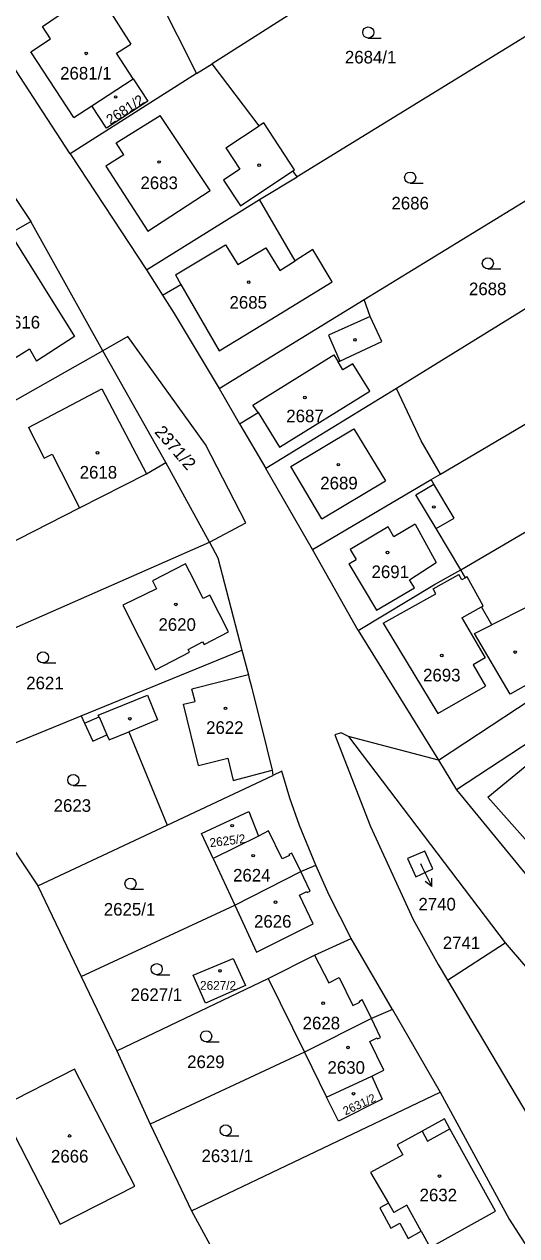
# Model space of a CAD drawing. Extents: x -869103 to -863415, y -1015889 to -1012477.
# Drawn here: x -866503.2 to -866436.6, y -1014666.4 to -1014502.9 of the extents above; entities that cross this region are included whole.
import ezdxf

# ---------------------------------------------------------------- set-up
doc = ezdxf.new("R2010")
doc.units = 0
for name, color, linetype in [('Hranice parcel', 7, 'Continuous'), ('Parcelní čísla', 7, 'Continuous'), ('Pop  PČ popisy', 7, 'Continuous'), ('Vnitřní kresba', 7, 'Continuous'), ('Značky budov', 7, 'Continuous'), ('Značky kultur', 7, 'Continuous')]:
    doc.layers.add(name, color=color, linetype=linetype)

msp = doc.modelspace()

# ---------------------------------------------------------------- linework, layer by layer
at = {"layer": 'Hranice parcel'}
for p, q in [((-866488.73, -1014492.02), (-866479.86, -1014509.52)), ((-866462.28, -1014498.35), (-866477.75, -1014508.18)), ((-866435, -1014504.24), (-866466.26, -1014523.44)), ((-866496.93, -1014520.35), (-866507.02, -1014504.94)), ((-866479.86, -1014509.52), (-866496.93, -1014520.35)), ((-866479.86, -1014509.52), (-866477.75, -1014508.18)), ((-866510.36, -1014517.39), (-866502.25, -1014529.5)), ((-866496.93, -1014520.35), (-866486.65, -1014536.03)), ((-866457.22, -1014540.04), (-866427.61, -1014521.89)), ((-866471.39, -1014526.52), (-866466.26, -1014523.44)), ((-866486.65, -1014536.03), (-866471.39, -1014526.52)), ((-866513.2, -1014535.72), (-866502.25, -1014529.5)), ((-866492.52, -1014546.94), (-866502.25, -1014529.5)), ((-866419.92, -1014531.72), (-866452.88, -1014552.03)), ((-866486.65, -1014536.03), (-866484.48, -1014539.43)), ((-866484.48, -1014539.43), (-866481.98, -1014537.99)), ((-866484.48, -1014539.43), (-866482.89, -1014541.91)), ((-866476.83, -1014552.06), (-866457.22, -1014540.04)), ((-866482.89, -1014541.91), (-866476.83, -1014552.06)), ((-866446.93, -1014563.59), (-866410.2, -1014541.97)), ((-866492.52, -1014546.94), (-866512.11, -1014558.05)), ((-866484.03, -1014562.02), (-866492.52, -1014546.94)), ((-866476.83, -1014552.06), (-866474.07, -1014556.79)), ((-866452.88, -1014552.03), (-866470.53, -1014562.85)), ((-866474.07, -1014556.79), (-866471.54, -1014555.26)), ((-866474.07, -1014556.79), (-866470.53, -1014562.85)), ((-866478.13, -1014572.81), (-866484.03, -1014562.02)), ((-866444.15, -1014576.51), (-866416.97, -1014560.53)), ((-866464.22, -1014573.77), (-866470.53, -1014562.85)), ((-866448.19, -1014564.33), (-866446.93, -1014563.59)), ((-866464.22, -1014573.77), (-866448.19, -1014564.33)), ((-866517.56, -1014590.15), (-866478.13, -1014572.81)), ((-866458.03, -1014584.72), (-866464.22, -1014573.77)), ((-866458.03, -1014584.72), (-866447.19, -1014602.22)), ((-866495.45, -1014596.23), (-866473.76, -1014587.38)), ((-866447.19, -1014602.22), (-866430.6, -1014591.27)), ((-866431.82, -1014597.74), (-866444.76, -1014606.25)), ((-866447.19, -1014602.22), (-866459.33, -1014599.05)), ((-866459.33, -1014599.05), (-866438.17, -1014626.89)), ((-866512.6, -1014602.31), (-866501.32, -1014619.18)), ((-866447.19, -1014602.22), (-866444.76, -1014606.25)), ((-866483.86, -1014610.99), (-866469.55, -1014604.28)), ((-866444.76, -1014606.25), (-866435.29, -1014617.74)), ((-866472.8, -1014609.14), (-866471.52, -1014612.47)), ((-866501.32, -1014619.18), (-866483.86, -1014610.99)), ((-866471.52, -1014612.47), (-866477.61, -1014615.52)), ((-866477.61, -1014615.52), (-866474.7, -1014621.79)), ((-866474.7, -1014621.79), (-866465.78, -1014617.27)), ((-866465.78, -1014617.27), (-866463.74, -1014616.39)), ((-866501.32, -1014619.18), (-866495.44, -1014631.43)), ((-866495.44, -1014631.43), (-866474.7, -1014621.79)), ((-866453.41, -1014635.89), (-866458.99, -1014626.32)), ((-866445.96, -1014631.91), (-866438.17, -1014626.89)), ((-866438.17, -1014626.89), (-866415.89, -1014653.02)), ((-866447.21, -1014629.81), (-866445.96, -1014631.91)), ((-866495.44, -1014631.43), (-866490.66, -1014641.47)), ((-866490.66, -1014641.47), (-866470.18, -1014631.69)), ((-866470.18, -1014631.69), (-866465.28, -1014641.66)), ((-866456.25, -1014637.11), (-866465.28, -1014641.66)), ((-866453.41, -1014635.89), (-866456.25, -1014637.11)), ((-866453.41, -1014635.89), (-866446.95, -1014647.05)), ((-866490.66, -1014641.47), (-866486.14, -1014651.39)), ((-866465.28, -1014641.66), (-866486.14, -1014651.39)), ((-866465.28, -1014641.66), (-866462.3, -1014647.72)), ((-866462.3, -1014647.72), (-866456.21, -1014644.91)), ((-866480.56, -1014663.09), (-866446.95, -1014647.05)), ((-866486.14, -1014651.39), (-866480.56, -1014663.09)), ((-866480.56, -1014663.09), (-866464.79, -1014691.77))]:
    msp.add_line(p, q, dxfattribs=at)
for points in [[(-866466.63, -1014522.5), (-866470.77, -1014516.17), (-866471.42, -1014516.59), (-866477.75, -1014508.18)], [(-866488.42, -1014510.24), (-866486.45, -1014513.26), (-866492.04, -1014516.89), (-866494, -1014513.87), (-866488.42, -1014510.24)], [(-866466.26, -1014523.44), (-866466.85, -1014522.65), (-866466.63, -1014522.5)], [(-866481.98, -1014537.99), (-866476.81, -1014546.95), (-866469.92, -1014542.75), (-866461.57, -1014537.66), (-866464.18, -1014533.27), (-866466.56, -1014534.78), (-866471.39, -1014526.52)], [(-866471.54, -1014555.26), (-866468.68, -1014559.97), (-866456.47, -1014552.4), (-866458.77, -1014548.69), (-866460.09, -1014549.51), (-866460.74, -1014548.46), (-866460.5, -1014548.35), (-866454.82, -1014545.71), (-866456.4, -1014542.32), (-866457.22, -1014540.04)], [(-866478.13, -1014572.81), (-866473.21, -1014570.17), (-866478.65, -1014559.62), (-866489.17, -1014545.02), (-866492.52, -1014546.94)], [(-866446.93, -1014563.59), (-866449.52, -1014559.12), (-866452.88, -1014552.03)], [(-866513.11, -1014558.62), (-866506.01, -1014573.43), (-866495.7, -1014568.15), (-866486.63, -1014563.55), (-866484.03, -1014562.02)], [(-866444.15, -1014576.51), (-866447.5, -1014570.96), (-866445.09, -1014569.53), (-866447.81, -1014564.96), (-866448.19, -1014564.33)], [(-866478.13, -1014572.81), (-866476.99, -1014574.9), (-866473.76, -1014587.38)], [(-866480.82, -1014587.63), (-866481, -1014587.27), (-866479.05, -1014586.25), (-866478.86, -1014586.6), (-866475.57, -1014584.88), (-866478.1, -1014579.95), (-866478.98, -1014580.39), (-866480.79, -1014576.83), (-866481.35, -1014575.73), (-866485.84, -1014578.01), (-866485.28, -1014579.11), (-866489.81, -1014581.31), (-866485.44, -1014590.04), (-866480.82, -1014587.63)], [(-866458.03, -1014584.72), (-866447.72, -1014578.49), (-866444.15, -1014576.51)], [(-866439.99, -1014583.96), (-866441.36, -1014581.51), (-866441.15, -1014581.39), (-866443.3, -1014577.47), (-866443.54, -1014577.61), (-866444.15, -1014576.51)], [(-866430.6, -1014591.27), (-866431.29, -1014589.8), (-866435.16, -1014581.54), (-866439.99, -1014583.96)], [(-866473.76, -1014587.38), (-866472.86, -1014590.7), (-866472.79, -1014591.01), (-866472.47, -1014592.34), (-866470.38, -1014600.66), (-866469.66, -1014603.58), (-866469.55, -1014604.28)], [(-866512.6, -1014602.31), (-866508.71, -1014601.64), (-866495.45, -1014596.23)], [(-866495.45, -1014596.23), (-866494.99, -1014597.24), (-866493.9, -1014599.65), (-866491.98, -1014598.79), (-866491.66, -1014599.5), (-866489.02, -1014598.41), (-866483.86, -1014610.99)], [(-866459.33, -1014599.05), (-866460.35, -1014598.54), (-866461.2, -1014598.8), (-866456.38, -1014611.17), (-866450.61, -1014623.76), (-866447.21, -1014629.81)], [(-866463.74, -1014616.39), (-866465.98, -1014611.05), (-866467.27, -1014607.37), (-866468.33, -1014603.71), (-866469.55, -1014604.28)], [(-866477.61, -1014615.52), (-866479.19, -1014612.11), (-866472.8, -1014609.14)], [(-866465.78, -1014617.27), (-866466.99, -1014614.76), (-866467.39, -1014614.96), (-866467.33, -1014615.09), (-866468.3, -1014615.56), (-866470.13, -1014611.78), (-866471.52, -1014612.47)], [(-866451.38, -1014615.5), (-866450.26, -1014617.96), (-866447.93, -1014616.9), (-866449.03, -1014614.52), (-866451.38, -1014615.5)], [(-866474.7, -1014621.79), (-866471.76, -1014628.14), (-866464.13, -1014624.32), (-866465.98, -1014620.44), (-866464.99, -1014619.97), (-866464.93, -1014620.11), (-866464.52, -1014619.92), (-866465.78, -1014617.27)], [(-866458.99, -1014626.32), (-866461.94, -1014620.43), (-866463.74, -1014616.39)], [(-866470.18, -1014631.69), (-866463.93, -1014628.55), (-866458.99, -1014626.32)], [(-866474.93, -1014629.02), (-866473.24, -1014632.64), (-866478.65, -1014635.04), (-866480.32, -1014631.26), (-866474.93, -1014629.02)], [(-866445.96, -1014631.91), (-866435, -1014650.42), (-866429.15, -1014660.63)], [(-866456.21, -1014644.91), (-866454.58, -1014644.07), (-866456.45, -1014640.19), (-866455.47, -1014639.72), (-866455.41, -1014639.85), (-866455.02, -1014639.66), (-866456.25, -1014637.11)], [(-866506.41, -1014649.06), (-866498.28, -1014664.87), (-866488.23, -1014659.73), (-866496.37, -1014643.93), (-866506.41, -1014649.06)], [(-866456.21, -1014644.91), (-866454.78, -1014648), (-866460.7, -1014650.97), (-866462.3, -1014647.72)], [(-866446.95, -1014647.05), (-866437.62, -1014664.18), (-866433.11, -1014671.28)], [(-866452.4, -1014664.76), (-866451.27, -1014666.8), (-866449.53, -1014665.83), (-866448.31, -1014668.02), (-866439.48, -1014663.11), (-866445.65, -1014652.01), (-866446.38, -1014650.67), (-866449.38, -1014652.32), (-866452.75, -1014654.17), (-866452.02, -1014655.51), (-866456.36, -1014657.89), (-866453.92, -1014662.02), (-866455.1, -1014662.67), (-866453.62, -1014665.43), (-866452.4, -1014664.76)]]:
    msp.add_lwpolyline(points, dxfattribs=at)
at = {"layer": 'Pop  PČ popisy'}
for p, q in [((-866449.62, -1014616.19), (-866449.42, -1014616.59)), ((-866449.42, -1014616.59), (-866448.1, -1014619.29)), ((-866448.1, -1014619.29), (-866448.99, -1014618.61)), ((-866448.1, -1014619.29), (-866448.09, -1014618.17))]:
    msp.add_line(p, q, dxfattribs=at)
at = {"layer": 'Vnitřní kresba'}
for p, q in [((-866500.68, -1014503.18), (-866497.17, -1014500.77)), ((-866491.76, -1014500.81), (-866488.76, -1014505.54)), ((-866499.59, -1014504.83), (-866500.68, -1014503.18)), ((-866502.24, -1014506.57), (-866499.59, -1014504.83)), ((-866490.67, -1014506.78), (-866488.76, -1014505.54)), ((-866496.46, -1014515.47), (-866502.24, -1014506.57)), ((-866488.42, -1014510.24), (-866490.67, -1014506.78)), ((-866496.46, -1014515.47), (-866494, -1014513.87)), ((-866490.73, -1014518.88), (-866484.8, -1014515.16)), ((-866483.78, -1014516.68), (-866484.8, -1014515.16)), ((-866478.04, -1014525.31), (-866483.78, -1014516.68)), ((-866475.9, -1014519.53), (-866471.42, -1014516.59)), ((-866489.71, -1014520.49), (-866490.73, -1014518.88)), ((-866475.9, -1014519.53), (-866474.03, -1014522.44)), ((-866489.71, -1014520.49), (-866492.13, -1014522)), ((-866492.13, -1014522), (-866486.45, -1014530.79)), ((-866474.03, -1014522.44), (-866476.25, -1014523.92)), ((-866473.94, -1014527.39), (-866466.85, -1014522.65)), ((-866476.25, -1014523.92), (-866473.94, -1014527.39)), ((-866486.45, -1014530.79), (-866478.04, -1014525.31)), ((-866504.95, -1014531.25), (-866496.37, -1014545)), ((-866482.72, -1014536.71), (-866475.97, -1014532.64)), ((-866475.97, -1014532.64), (-866474.3, -1014535.3)), ((-866474.3, -1014535.3), (-866470.51, -1014533.04)), ((-866470.51, -1014533.04), (-866468.64, -1014536.09)), ((-866468.64, -1014536.09), (-866466.56, -1014534.78)), ((-866482.72, -1014536.71), (-866481.98, -1014537.99)), ((-866456.4, -1014542.32), (-866462.03, -1014544.85)), ((-866496.37, -1014545), (-866501.49, -1014548.35)), ((-866462.03, -1014544.85), (-866460.5, -1014548.35)), ((-866510.37, -1014551.58), (-866502.45, -1014546.68)), ((-866502.45, -1014546.68), (-866501.49, -1014548.35)), ((-866472.26, -1014554.27), (-866461.34, -1014547.5)), ((-866461.34, -1014547.5), (-866460.74, -1014548.46)), ((-866502.57, -1014557.3), (-866492.68, -1014552.08)), ((-866492.68, -1014552.08), (-866486.63, -1014563.55)), ((-866471.54, -1014555.26), (-866472.26, -1014554.27)), ((-866502.57, -1014557.3), (-866500.44, -1014561.45)), ((-866467.14, -1014562.56), (-866458.62, -1014557.48)), ((-866458.62, -1014557.48), (-866454.36, -1014564.51)), ((-866500.44, -1014561.45), (-866499.37, -1014560.91)), ((-866499.37, -1014560.91), (-866495.7, -1014568.15)), ((-866462.93, -1014569.62), (-866467.14, -1014562.56)), ((-866462.93, -1014569.62), (-866454.36, -1014564.51)), ((-866450.25, -1014566.41), (-866447.81, -1014564.96)), ((-866447.5, -1014570.96), (-866450.25, -1014566.41)), ((-866454, -1014570.73), (-866459.1, -1014573.77)), ((-866453.2, -1014572.06), (-866454, -1014570.73)), ((-866450.34, -1014570.34), (-866453.2, -1014572.06)), ((-866450.34, -1014570.34), (-866447.5, -1014575.52)), ((-866459.29, -1014575.71), (-866458.31, -1014575.12)), ((-866459.1, -1014573.77), (-866458.31, -1014575.12)), ((-866459.29, -1014575.71), (-866455.55, -1014581.96)), ((-866451.1, -1014577.87), (-866447.5, -1014575.52)), ((-866450.45, -1014578.97), (-866451.1, -1014577.87)), ((-866447.91, -1014579.08), (-866444.43, -1014577.17)), ((-866444.04, -1014577.88), (-866444.43, -1014577.17)), ((-866443.54, -1014577.61), (-866444.04, -1014577.88)), ((-866455.55, -1014581.96), (-866450.45, -1014578.97)), ((-866454.66, -1014583.74), (-866447.53, -1014579.78)), ((-866447.53, -1014579.78), (-866447.91, -1014579.08)), ((-866444.04, -1014583.02), (-866441.36, -1014581.51)), ((-866444.04, -1014583.02), (-866440.9, -1014588.42)), ((-866454.66, -1014583.74), (-866447.27, -1014595.93)), ((-866442.31, -1014585.12), (-866439.99, -1014583.96)), ((-866437.5, -1014593.31), (-866442.31, -1014585.12)), ((-866440.9, -1014588.42), (-866442.49, -1014589.34)), ((-866442.49, -1014589.34), (-866440.83, -1014592.21)), ((-866431.29, -1014589.8), (-866437.5, -1014593.31)), ((-866472.86, -1014590.7), (-866480.5, -1014592.62)), ((-866480.08, -1014594.29), (-866480.5, -1014592.62)), ((-866447.27, -1014595.93), (-866440.83, -1014592.21)), ((-866493.16, -1014596.14), (-866486.52, -1014593.47)), ((-866486.52, -1014593.47), (-866485.14, -1014596.8)), ((-866481.64, -1014594.67), (-866480.08, -1014594.29)), ((-866479.59, -1014602.94), (-866481.64, -1014594.67)), ((-866494.99, -1014597.24), (-866493.05, -1014596.38)), ((-866493.05, -1014596.38), (-866493.16, -1014596.14)), ((-866493.05, -1014596.38), (-866491.98, -1014598.79)), ((-866485.14, -1014596.8), (-866489.02, -1014598.41)), ((-866440.5, -1014607.23), (-866432.32, -1014600.44)), ((-866479.59, -1014602.94), (-866475.65, -1014601.97)), ((-866475.65, -1014601.97), (-866474.91, -1014604.97)), ((-866474.91, -1014604.97), (-866469.66, -1014603.58)), ((-866440.5, -1014607.23), (-866435.49, -1014612.9)), ((-866463.93, -1014628.55), (-866462, -1014632.27)), ((-866462, -1014632.27), (-866460.6, -1014631.59)), ((-866460.6, -1014631.59), (-866458.78, -1014635.35)), ((-866458.78, -1014635.35), (-866457.81, -1014634.88)), ((-866457.88, -1014634.75), (-866457.48, -1014634.56)), ((-866457.81, -1014634.88), (-866457.88, -1014634.75)), ((-866456.25, -1014637.11), (-866457.48, -1014634.56)), ((-866448.66, -1014653.65), (-866445.65, -1014652.01)), ((-866449.38, -1014652.32), (-866448.66, -1014653.65)), ((-866453.92, -1014662.02), (-866453.22, -1014663.29)), ((-866451.48, -1014662.32), (-866453.22, -1014663.29)), ((-866449.53, -1014665.83), (-866451.48, -1014662.32))]:
    msp.add_line(p, q, dxfattribs=at)
at = {"layer": 'Značky budov'}
for centre in [(-866494.77, -1014506.79), (-866490.8, -1014512.68), (-866484.94, -1014521.46), (-866471.42, -1014521.89), (-866472.83, -1014537.68), (-866458.47, -1014545.48), (-866465.23, -1014553.26), (-866493.25, -1014560.73), (-866460.72, -1014562.32), (-866447.82, -1014568.04), (-866454.08, -1014574.19), (-866482.67, -1014581.19), (-866446.75, -1014588.1), (-866436.83, -1014587.63), (-866488.89, -1014596.63), (-866475.96, -1014595.23), (-866475.07, -1014611.07), (-866472.22, -1014615.12), (-866469.2, -1014621.4), (-866476.7, -1014630.68), (-866462.77, -1014635.04), (-866459.41, -1014641.03), (-866458.67, -1014647.26), (-866497.02, -1014652.96), (-866447.05, -1014658.38)]:
    msp.add_circle(centre, 0.175, dxfattribs=at)
at = {"layer": 'Značky kultur'}
for p, q in [((-866456.68, -1014504.72), (-866454.93, -1014504.72)), ((-866451.01, -1014524.31), (-866449.26, -1014524.31)), ((-866440.52, -1014535.89), (-866438.77, -1014535.89)), ((-866500.62, -1014589.1), (-866498.87, -1014589.1)), ((-866496.53, -1014605.65), (-866494.78, -1014605.65)), ((-866488.79, -1014619.66), (-866487.04, -1014619.66)), ((-866485.25, -1014631.19), (-866483.5, -1014631.19)), ((-866478.57, -1014640.25), (-866476.82, -1014640.25)), ((-866475.93, -1014652.95), (-866474.18, -1014652.95))]:
    msp.add_line(p, q, dxfattribs=at)
for centre in [(-866456.68, -1014503.97), (-866451.01, -1014523.56), (-866440.52, -1014535.14), (-866500.62, -1014588.35), (-866496.53, -1014604.9), (-866488.79, -1014618.91), (-866485.25, -1014630.44), (-866478.57, -1014639.5), (-866475.93, -1014652.2)]:
    msp.add_circle(centre, 0.75, dxfattribs=at)

# ---------------------------------------------------------------- texts
at = {"layer": 'Parcelní čísla'}
for s, height, p in [('2684/1', 1.7, (-866459.83, -1014508.15)), ('2681/1', 1.7, (-866498.3, -1014510.32)), ('2683', 1.7, (-866487.45, -1014525.12)), ('2686', 1.7, (-866453.54, -1014527.86)), ('2688', 1.7, (-866443.07, -1014539.44)), ('2685', 1.7, (-866475.42, -1014541.26)), ('2616', 1.7, (-866506.07, -1014543.94)), ('2687', 1.7, (-866467.75, -1014556.6)), ('2618', 1.7, (-866495.66, -1014564.2)), ('2689', 1.7, (-866463.16, -1014565.66)), ('2691', 1.7, (-866456.23, -1014577.64)), ('2620', 1.7, (-866485.02, -1014584.76)), ('2693', 1.7, (-866449.27, -1014591.59)), ('2621', 1.7, (-866502.88, -1014592.65)), ('2622', 1.7, (-866478.58, -1014598.67)), ('2623', 1.7, (-866499.18, -1014609.2)), ('2624', 1.7, (-866474.94, -1014618.61)), ('2740', 1.7, (-866449.9, -1014622.52)), ('2625/1', 1.7, (-866492.4, -1014623.21)), ('2626', 1.7, (-866472.11, -1014624.84)), ('2741', 1.7, (-866446.61, -1014627.74)), ('2627/2', 1.19, (-866479.4, -1014633.23)), ('2627/1', 1.7, (-866488.78, -1014634.74)), ('2628', 1.7, (-866465.54, -1014638.57)), ('2629', 1.7, (-866481.14, -1014643.8)), ('2630', 1.7, (-866462.18, -1014644.57)), ('2666', 1.7, (-866499.54, -1014656.55)), ('2631/1', 1.7, (-866479.2, -1014656.5)), ('2632', 1.7, (-866449.74, -1014661.79))]:
    msp.add_text(s, height=height, dxfattribs=at).set_placement(p)
for s, height, rotation, p in [('2681/2', 1.371, 33, (-866491.51, -1014516.48)), ('2371/2', 1.7, 311, (-866485.65, -1014557.96)), ('2625/2', 1.19, 7, (-866478.03, -1014613.98)), ('2631/2', 1.139, 25, (-866459.76, -1014650.2))]:
    msp.add_text(s, height=height, rotation=rotation, dxfattribs=at).set_placement(p)

doc.saveas('drawing.dxf')
